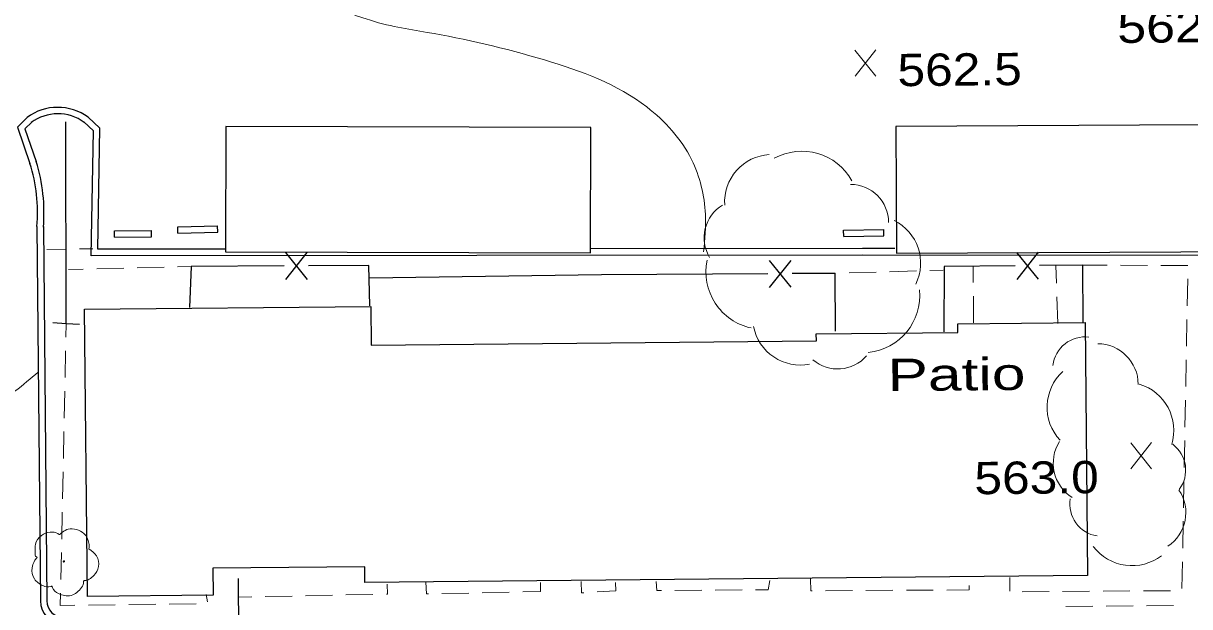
# Model space of a CAD drawing. Extents: x 2361708 to 2370558, y 6977955 to 6991887.
# Drawn here: x 2365980.8 to 2366154, y 6986635 to 6986721.6 of the extents above; entities that cross this region are included whole.
import ezdxf

# ---------------------------------------------------------------- set-up
doc = ezdxf.new("R2010")
doc.units = 0
doc.header["$LTSCALE"] = 1.9
for name, color, linetype, lineweight in [('11', 7, 'Continuous', 25), ('13', 7, 'Continuous', 13), ('14', 7, 'Continuous', 13), ('17', 7, 'Continuous', 25), ('18', 7, 'Continuous', 25), ('2', 7, 'Continuous', 25), ('29', 7, 'Continuous', 13), ('31', 7, 'Continuous', 13), ('35', 7, 'Continuous', 13)]:
    doc.layers.add(name, color=color, linetype=linetype, lineweight=lineweight)

msp = doc.modelspace()

# ---------------------------------------------------------------- linework, layer by layer
at = {"layer": '11'}
for points in [[(2366065.069, 6986706.141), (2366010.895, 6986706.296), (2366010.842, 6986687.704), (2366065.016, 6986687.56)], [(2366173.76, 6986706.636), (2366110.39, 6986706.332), (2366110.479, 6986687.513), (2366173.849, 6986687.806)], [(2365989.902, 6986679.164), (2366032.401, 6986679.569), (2366032.455, 6986673.849), (2366098.582, 6986674.478), (2366098.572, 6986675.518), (2366119.582, 6986675.719), (2366119.569, 6986676.998), (2366138.508, 6986677.179), (2366138.866, 6986639.59), (2366031.541, 6986638.569), (2366031.518, 6986640.898), (2366008.93, 6986640.684), (2366008.968, 6986636.674), (2365990.308, 6986636.496)]]:
    msp.add_lwpolyline(points, close=True, dxfattribs=at)
at = {"layer": '13'}
for p, q in [((2365987.127, 6986688.098), (2365984.278, 6986688.051)), ((2365991.127, 6986688.157), (2365989.127, 6986688.128)), ((2365989.706, 6986685.133), (2365987.526, 6986685.082)), ((2365995.704, 6986685.28), (2365991.705, 6986685.182)), ((2366001.703, 6986685.427), (2365997.704, 6986685.329)), ((2366005.703, 6986685.525), (2366003.703, 6986685.476)), ((2366107.436, 6986684.683), (2366103.436, 6986684.556)), ((2366113.434, 6986684.87), (2366109.435, 6986684.743)), ((2366117.433, 6986684.989), (2366115.434, 6986684.93)), ((2366141.748, 6986685.7), (2366138.177, 6986685.716)), ((2366147.748, 6986685.677), (2366143.748, 6986685.689)), ((2366153.748, 6986685.644), (2366149.748, 6986685.666)), ((2366101.437, 6986684.486), (2366101.377, 6986684.486)), ((2366153.665, 6986679.663), (2366153.737, 6986683.664)), ((2366153.553, 6986673.662), (2366153.624, 6986677.663)), ((2365987.153, 6986677.008), (2365987.112, 6986675.008)), ((2365987.071, 6986673.007), (2365986.989, 6986669.006)), ((2366153.44, 6986667.661), (2366153.512, 6986671.661)), ((2365986.948, 6986667.006), (2365986.866, 6986663.005)), ((2366153.327, 6986661.659), (2366153.399, 6986665.66)), ((2365986.825, 6986661.004), (2365986.743, 6986657.003)), ((2366153.214, 6986655.658), (2366153.286, 6986659.659)), ((2365986.702, 6986655.003), (2365986.62, 6986651.002)), ((2366153.101, 6986649.657), (2366153.173, 6986653.657)), ((2365986.579, 6986649.002), (2365986.497, 6986645)), ((2366152.988, 6986643.655), (2366153.06, 6986647.656)), ((2365986.456, 6986643), (2365986.374, 6986638.999)), ((2366152.875, 6986637.654), (2366152.947, 6986641.655)), ((2366127.289, 6986639.3), (2366127.288, 6986637.3)), ((2366008.157, 6986635.686), (2366007.976, 6986636.794)), ((2366012.721, 6986636.39), (2366014.72, 6986636.429)), ((2366016.72, 6986636.468), (2366020.72, 6986636.546)), ((2366022.719, 6986636.585), (2366026.719, 6986636.673)), ((2366028.718, 6986636.712), (2366032.718, 6986636.8)), ((2366042.967, 6986636.928), (2366046.967, 6986637.006)), ((2366048.966, 6986637.045), (2366052.966, 6986637.123)), ((2366077.554, 6986637.387), (2366081.554, 6986637.415)), ((2366083.554, 6986637.434), (2366087.554, 6986637.462)), ((2366099.946, 6986637.34), (2366103.945, 6986637.368)), ((2366105.946, 6986637.377), (2366109.945, 6986637.405)), ((2366111.946, 6986637.414), (2366115.946, 6986637.442)), ((2366129.159, 6986637.188), (2366133.159, 6986637.216)), ((2366135.159, 6986637.235), (2366139.158, 6986637.263)), ((2366141.159, 6986637.282), (2366145.158, 6986637.31)), ((2366147.158, 6986637.319), (2366151.158, 6986637.348)), ((2365990.461, 6986635.218), (2365994.46, 6986635.266)), ((2365996.46, 6986635.285), (2366000.46, 6986635.333)), ((2366002.46, 6986635.362), (2366006.46, 6986635.41)), ((2366139.62, 6986635.027), (2366135.62, 6986634.979)), ((2366145.619, 6986635.095), (2366141.62, 6986635.046)), ((2366151.619, 6986635.162), (2366147.619, 6986635.114))]:
    msp.add_line(p, q, dxfattribs=at)
for points in [[(2366034.718, 6986636.839), (2366034.867, 6986636.84), (2366034.833, 6986638.32)], [(2366040.571, 6986638.595), (2366040.677, 6986636.886), (2366040.968, 6986636.889)], [(2366054.966, 6986637.162), (2366057.595, 6986637.217), (2366057.602, 6986638.587)], [(2366063.671, 6986638.695), (2366063.717, 6986637.015), (2366064.037, 6986637.038)], [(2366066.036, 6986637.157), (2366068.805, 6986637.323), (2366068.753, 6986638.553)], [(2366074.792, 6986638.7), (2366074.894, 6986637.361), (2366075.555, 6986637.368)], [(2366089.554, 6986637.471), (2366091.414, 6986637.489), (2366091.671, 6986638.861)], [(2366097.729, 6986639.129), (2366097.746, 6986637.329), (2366097.946, 6986637.331)], [(2366117.945, 6986637.451), (2366121.276, 6986637.473), (2366121.269, 6986638.143)], [(2365986.333, 6986636.999), (2365986.291, 6986635.168), (2365988.461, 6986635.188)]]:
    msp.add_lwpolyline(points, dxfattribs=at)
at = {"layer": '14'}
for p, q in [((2366121.891, 6986683.121), (2366121.889, 6986685.451)), ((2366134.223, 6986683.028), (2366134.127, 6986685.678)), ((2366121.918, 6986677.121), (2366121.9, 6986681.121)), ((2366134.45, 6986677.03), (2366134.302, 6986681.029))]:
    msp.add_line(p, q, dxfattribs=at)
at = {"layer": '17'}
for p, q in [((2366019.724, 6986687.569), (2366022.942, 6986683.589)), ((2366022.924, 6986687.589), (2366019.742, 6986683.568)), ((2366091.568, 6986686.403), (2366094.786, 6986682.423)), ((2366094.768, 6986686.423), (2366091.587, 6986682.402)), ((2366128.299, 6986687.592), (2366131.537, 6986683.623)), ((2366131.499, 6986687.623), (2366128.337, 6986683.592)), ((2366012.817, 6986624.17), (2366012.744, 6986639.17))]:
    msp.add_line(p, q, dxfattribs=at)
for points in [[(2366019.533, 6986685.597), (2366005.703, 6986685.525), (2366005.501, 6986679.403)], [(2366032.25, 6986679.648), (2366032.112, 6986685.667), (2366023.132, 6986685.621)], [(2366128.118, 6986685.62), (2366117.538, 6986685.52), (2366117.53, 6986675.819)], [(2366138.188, 6986677.176), (2366138.177, 6986685.716), (2366131.717, 6986685.655)], [(2366091.377, 6986684.431), (2366066.677, 6986684.295), (2366032.22, 6986683.787)], [(2366101.419, 6986675.886), (2366101.377, 6986684.486), (2366094.977, 6986684.455)]]:
    msp.add_lwpolyline(points, dxfattribs=at)
at = {"layer": '18'}
msp.add_line((2365987.153, 6986677.008), (2365987.087, 6986707.009), dxfattribs=at)
msp.add_lwpolyline([(2365989.144, 6986676.877), (2365987.153, 6986677.008), (2365985.161, 6986677.139)], dxfattribs=at)
at = {"layer": '2'}
for p, q in [((2366003.736, 6986691.427), (2366009.655, 6986691.573)), ((2366009.674, 6986690.613), (2366009.655, 6986691.573)), ((2365982.825, 6986691.447), (2365983.345, 6986635.84)), ((2365983.785, 6986691.456), (2365984.305, 6986635.849)), ((2365994.321, 6986690.837), (2365999.851, 6986690.86)), ((2365994.321, 6986689.877), (2365994.321, 6986690.837)), ((2365994.321, 6986689.877), (2365999.851, 6986689.9)), ((2365999.851, 6986689.9), (2365999.851, 6986690.86)), ((2366003.756, 6986690.467), (2366003.736, 6986691.427)), ((2366003.756, 6986690.467), (2366009.674, 6986690.613)), ((2366102.626, 6986690.918), (2366108.575, 6986691.034)), ((2366102.645, 6986689.958), (2366102.626, 6986690.918)), ((2366102.645, 6986689.958), (2366108.594, 6986690.075)), ((2366108.594, 6986690.075), (2366108.575, 6986691.034))]:
    msp.add_line(p, q, dxfattribs=at)
for points in [[(2366193.668, 6986710.146), (2366193.226, 6986687.15), (2366105.432, 6986687.215), (2365990.877, 6986687.114), (2365991.201, 6986705.648), (2365989.768, 6986706.995)], [(2365981.371, 6986707.655), (2365979.924, 6986706.22), (2365981.786, 6986700.828)], [(2366010.859, 6986688.094), (2365991.858, 6986688.074), (2365992.166, 6986706.057), (2365990.421, 6986707.691)], [(2365982.047, 6986706.971), (2365981.027, 6986705.961), (2365982.693, 6986701.137)], [(2366110.232, 6986688.17), (2366105.432, 6986688.175), (2366065.081, 6986688.14)]]:
    msp.add_lwpolyline(points, dxfattribs=at)
for centre, radius, start, end in [((2365985.92, 6986701.529), 7.63, 53.85299, 126.60213), ((2365985.92, 6986701.529), 6.67, 53.85299, 126.60213), ((2365958.314, 6986693.48), 24.596, 355.26034, 17.38347), ((2365958.314, 6986693.48), 25.555, 355.26034, 17.38347), ((2365986.816, 6986635.84), 3.472, 179.99429, 267.54236), ((2365986.816, 6986635.84), 2.512, 179.99429, 267.54236)]:
    msp.add_arc(centre, radius, start, end, dxfattribs=at)
at = {"layer": '29'}
msp.add_circle((2365986.819, 6986641.693), 0.1, dxfattribs=at)
for centre, radius, start, end in [((2366092.027, 6986695.091), 7.073, 93.59754, 183.59754), ((2366096.426, 6986694.161), 8.484, 28.89965, 118.89965), ((2366103.655, 6986692.052), 5.653, 359.99729, 89.99729), ((2366087.562, 6986689.778), 5.653, 121.01185, 211.01185), ((2366106.993, 6986686.006), 7.073, 333.71228, 63.71228), ((2366090.668, 6986684.678), 8.484, 168.03615, 258.03615), ((2366105.454, 6986681.199), 8.484, 275.66175, 5.66175), ((2366096.185, 6986677.951), 7.073, 191.20665, 281.20665), ((2366138.493, 6986670.245), 4.813, 83.2657, 173.2657), ((2366140.345, 6986668.015), 6.023, 359.85726, 89.85726), ((2366101.749, 6986675.943), 5.653, 229.38722, 319.38722), ((2366140.071, 6986664.618), 7.224, 132.76472, 222.76472), ((2366144.441, 6986661.135), 7.224, 343.17967, 73.17967), ((2366139.784, 6986656.29), 6.023, 147.6021, 237.6021), ((2366148.613, 6986655.258), 4.813, 322.98887, 52.98887), ((2366147.43, 6986648.952), 6.023, 303.7983, 33.7983), ((2366141.032, 6986650.232), 4.813, 170.86296, 260.86296), ((2366145.455, 6986648.291), 7.224, 217.27458, 307.27458)]:
    msp.add_arc(centre, radius, start, end, dxfattribs=at)
for points in [[(2365982.853, 6986642.266), (2365982.873, 6986642.276), (2365982.792, 6986642.345), (2365982.557, 6986642.973), (2365982.595, 6986644.253), (2365983.482, 6986645.552), (2365984.788, 6986646.034), (2365985.909, 6986645.845), (2365986.141, 6986645.717), (2365986.21, 6986645.718), (2365986.26, 6986645.758), (2365986.607, 6986646.051), (2365987.473, 6986646.499), (2365988.684, 6986646.431), (2365989.8, 6986645.842), (2365990.533, 6986644.419), (2365990.541, 6986643.559)], [(2365990.531, 6986643.579), (2365991.671, 6986642.519), (2365991.956, 6986640.932), (2365991.249, 6986639.605), (2365990.594, 6986639.059), (2365989.926, 6986638.843), (2365989.776, 6986638.831), (2365989.757, 6986638.721), (2365989.436, 6986637.818), (2365987.897, 6986636.653), (2365986.004, 6986636.935), (2365985.105, 6986637.877), (2365985.034, 6986638.006), (2365984.914, 6986637.985), (2365983.703, 6986638.103), (2365982.434, 6986639.102), (2365982.088, 6986640.738), (2365982.458, 6986641.762), (2365982.784, 6986642.205), (2365982.853, 6986642.255)]]:
    msp.add_spline(points, degree=3, dxfattribs=at)
at = {"layer": '31'}
for p, q in [((2366107.428, 6986713.804), (2366104.311, 6986717.656)), ((2366104.348, 6986713.775), (2366107.392, 6986717.685)), ((2366148.375, 6986655.472), (2366145.259, 6986659.322)), ((2366145.296, 6986655.442), (2366148.339, 6986659.351))]:
    msp.add_line(p, q, dxfattribs=at)
at = {"layer": '35'}
for points in [[(2366103.145, 6986736.185), (2366101.977, 6986735.974), (2366087.409, 6986734.605), (2366069.977, 6986734.739), (2366051.921, 6986735.297), (2366036.518, 6986733.481), (2366028.813, 6986730.747), (2366026.137, 6986726.132), (2366031.714, 6986722.284), (2366040.763, 6986720.3), (2366058.203, 6986716.197), (2366073.4, 6986709.211), (2366080.035, 6986701.413), (2366082.092, 6986693.243), (2366081.836, 6986687.68)], [(2365983.011, 6986669.808), (2365979.558, 6986666.975), (2365971.177, 6986662.825), (2365962.157, 6986666.999), (2365955.585, 6986667.167), (2365951.123, 6986660.034), (2365952.229, 6986653.065), (2365952.901, 6986640.21), (2365952.76, 6986622.468), (2365951.185, 6986608.293), (2365949.294, 6986603.174)]]:
    msp.add_spline(points, degree=3, dxfattribs=at)

# ---------------------------------------------------------------- texts
at = {"layer": '14', "width": 1.4}
msp.add_text('Patio', height=4.8, rotation=0.545, dxfattribs=at).set_placement((2366109.174, 6986666.989))
at = {"layer": '31'}
for s, width, p in [('562.3', 1.2, (2366143.293, 6986718.717)), ('562.5', 1.15, (2366110.643, 6986712.295)), ('563.0', 1.15, (2366122.07, 6986651.671))]:
    msp.add_text(s, height=4.8, rotation=0.545, dxfattribs=dict(at, width=width)).set_placement(p)

doc.saveas('drawing.dxf')
